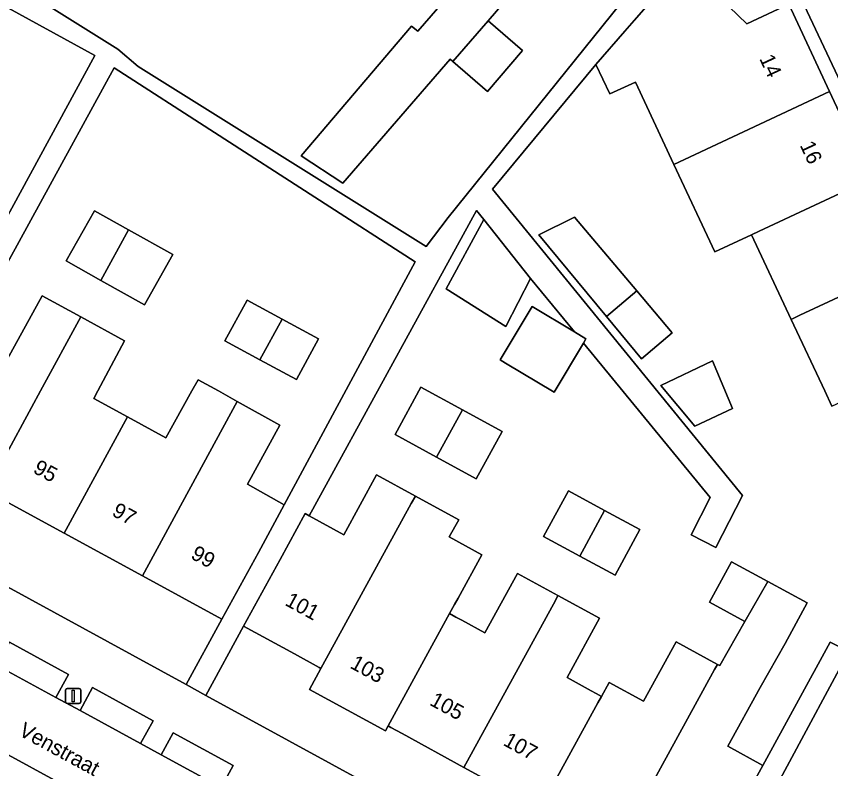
# Model space of a CAD drawing. Extents: x 158352 to 159489, y 383828 to 384603.
# Drawn here: x 159039.7 to 159093.3, y 383975.2 to 384024.6 of the extents above; entities that cross this region are included whole.
import ezdxf

# ---------------------------------------------------------------- set-up
doc = ezdxf.new("R2010")
doc.units = 0
for name, color, linetype in [('IMGEO_Erf', 7, 'Continuous'), ('IMGEO_Lichtmast', 7, 'Continuous'), ('IMGEO_Openbare_ruimte_label', 7, 'Continuous'), ('IMGEO_Pand', 7, 'Continuous'), ('IMGEO_Pand_nummerreeks', 7, 'Continuous'), ('IMGEO_Parkeervlak_open', 7, 'Continuous'), ('IMGEO_Rijbaan_lokaal_open', 7, 'Continuous'), ('IMGEO_Voetpad_open', 7, 'Continuous')]:
    doc.layers.add(name, color=color, linetype=linetype)

msp = doc.modelspace()

# ---------------------------------------------------------------- linework, layer by layer
at = {"layer": 'IMGEO_Erf'}
for points in [[(159035.169, 384004.23), (159044.883, 384022.075), (159038.511, 384025.543), (159040.414, 384029.036), (159040.108, 384029.203), (159041.478, 384031.757), (159042.154, 384037.261), (159050.039, 384046.571), (159054.78, 384051.985), (159053.295, 384053.268), (159051.244, 384050.895), (159048.558, 384053.216), (159050.608, 384055.59), (159057.065, 384063.067), (159061.238, 384059.463), (159061.297, 384059.696), (159041.89, 384076.342)], [(159072.945, 384026.902), (159070.745, 384024.356), (159073.022, 384022.388), (159070.701, 384019.702), (159068.424, 384021.67), (159068.249, 384021.821), (159061.203, 384013.667), (159058.449, 384015.464), (159065.721, 384024.006), (159066.119, 384023.662), (159070.638, 384028.894)], [(159040.625, 384026.121), (159046.392, 384022.487), (159047.73, 384021.353), (159066.687, 384009.507), (159068.125, 384011.403), (159080.042, 384026.228)], [(159093.359, 383999), (159092.889, 384000), (159090.681, 384004.7), (159088.063, 384010.271), (159085.662, 384009.147), (159082.966, 384014.905), (159080.437, 384020.307), (159078.755, 384019.534), (159077.843, 384021.484), (159071.041, 384013.27), (159087.474, 383993.113), (159085.736, 383989.697), (159084.103, 383990.528), (159085.363, 383993.003), (159077.023, 384003.154), (159075.086, 383999.916), (159071.885, 384001.831), (159071.54, 384002.037), (159073.641, 384005.548), (159076.424, 384003.883), (159073.531, 384007.404), (159071.909, 384004.234), (159067.99, 384006.712), (159070.464, 384011.283), (159069.991, 384011.881), (159058.989, 383991.782), (159061.259, 383990.54), (159063.419, 383994.486), (159065.971, 383993.09), (159068.819, 383991.531), (159068.199, 383990.398), (159070.337, 383989.227), (159068.777, 383986.377), (159068.543, 383985.95), (159068.217, 383985.354), (159068.635, 383985.125), (159069.017, 383984.916), (159070.539, 383984.083), (159072.68, 383987.996), (159075.346, 383986.537), (159078.073, 383985.045), (159075.939, 383981.145), (159077.533, 383980.273), (159077.865, 383980.091), (159078.198, 383979.909), (159078.7, 383980.826), (159080.965, 383979.586), (159083.111, 383983.507), (159085.834, 383982.017), (159085.985, 383981.934), (159087.64, 383984.832), (159085.301, 383986.098), (159086.747, 383988.771), (159089.148, 383987.472), (159091.739, 383986.07), (159090.293, 383983.397), (159088.631, 383980.486), (159086.519, 383976.627), (159088.812, 383975.372), (159093.246, 383983.475), (159094.462, 383982.872), (159086.359, 383967.77)]]:
    msp.add_lwpolyline(points, dxfattribs=at)
for points in [[(159089.901, 384028.605), (159088.167, 384031.989), (159087.701, 384032.897), (159083.633, 384028.131), (159087.762, 384024.144), (159090.518, 384025.435), (159093.2, 384019.698), (159095.893, 384013.937), (159098.497, 384008.367), (159101.169, 384002.651), (159102.408, 384000), (159104.007, 383996.579), (159104.119, 383996.631), (159104.187, 383996.487), (159102.431, 383995.664), (159103.195, 383994.033), (159103.84, 383994.336), (159105.742, 383995.228), (159103.494, 384000), (159091.357, 384025.766)], [(159036.452, 384003.532), (159039.127, 384002.066), (159041.428, 384006.264), (159043.974, 384004.868), (159046.836, 384003.3), (159045.076, 384000), (159044.815, 383999.51), (159047.045, 383998.29), (159049.555, 383996.916), (159051.275, 384000), (159051.686, 384000.736), (159053.013, 384000), (159054.255, 383999.311), (159057.055, 383997.758), (159054.93, 383993.874), (159057.336, 383992.511), (159065.953, 384008.489), (159046.162, 384021.25)], [(159048.154, 384005.666), (159045.285, 384007.276), (159043.008, 384008.555), (159044.862, 384011.857), (159047.096, 384010.602), (159050.008, 384008.968)], [(159080.524, 384006.582), (159082.857, 384003.818), (159080.832, 384002.113), (159078.525, 384004.899), (159074.087, 384010.261), (159076.44, 384011.422)], [(159057.202, 384004.724), (159059.604, 384003.425), (159058.145, 384000.759), (159055.749, 384002.056), (159053.442, 384003.304), (159054.9, 384005.97)], [(159082.119, 384000.362), (159085.504, 384001.976), (159086.829, 383998.85), (159084.335, 383997.685)], [(159069.968, 383994.214), (159067.367, 383995.64), (159064.628, 383997.141), (159066.334, 384000.255), (159069.072, 383998.754), (159071.675, 383997.327)], [(159042.88, 383990.64), (159037.748, 383993.433), (159032.508, 383996.285), (159030.172, 383992.012), (159050.891, 383980.684), (159053.248, 383984.996), (159048.013, 383987.846)], [(159076.773, 383989.142), (159074.394, 383990.429), (159076.034, 383993.427), (159078.414, 383992.139), (159080.738, 383990.883), (159079.097, 383987.885)], [(159069.158, 383975.238), (159065.091, 383977.464), (159064.36, 383977.864), (159064.172, 383977.967), (159063.992, 383977.638), (159059.004, 383980.367), (159059.757, 383981.742), (159059.631, 383981.811), (159058.008, 383982.699), (159054.667, 383984.528), (159052.18, 383979.979), (159082.318, 383963.502), (159084.775, 383967.995), (159080.69, 383970.232), (159079.783, 383970.728), (159079.683, 383970.783), (159078.92, 383969.39), (159073.934, 383972.119), (159074.147, 383972.508), (159074.032, 383972.571), (159072.657, 383973.323)]]:
    msp.add_lwpolyline(points, close=True, dxfattribs=at)
at = {"layer": 'IMGEO_Lichtmast'}
for p, q in [((159042.968, 383979.537), (159042.968, 383980.337)), ((159042.968, 383980.337), (159042.968, 383979.537)), ((159043.068, 383980.437), (159043.858, 383980.437)), ((159043.858, 383980.437), (159043.068, 383980.437)), ((159043.958, 383980.337), (159043.958, 383979.537)), ((159043.958, 383979.537), (159043.958, 383980.337)), ((159043.858, 383979.437), (159043.068, 383979.437)), ((159043.068, 383979.437), (159043.858, 383979.437))]:
    msp.add_line(p, q, dxfattribs=at)
msp.add_lwpolyline([(159043.388, 383980.312), (159043.538, 383980.312), (159043.538, 383979.562), (159043.388, 383979.562), (159043.388, 383980.312)], dxfattribs=at)
for centre, start, end in [((159043.068, 383980.337), 90, 180), ((159043.068, 383980.337), 90, 180), ((159043.858, 383980.337), 0, 90), ((159043.858, 383980.337), 360, 90), ((159043.068, 383979.537), 180, 270), ((159043.068, 383979.537), 180, 270), ((159043.858, 383979.537), 270, 0), ((159043.858, 383979.537), 270, 0)]:
    msp.add_arc(centre, 0.1, start, end, dxfattribs=at)
at = {"layer": 'IMGEO_Pand'}
for points in [[(159070.745, 384024.356), (159072.945, 384026.902), (159070.638, 384028.894), (159066.119, 384023.662), (159065.721, 384024.006), (159058.449, 384015.464), (159061.203, 384013.667), (159068.249, 384021.821), (159068.424, 384021.67)], [(159093.2, 384019.698), (159090.518, 384025.435), (159087.762, 384024.144), (159083.633, 384028.131), (159080.349, 384024.361), (159079.746, 384023.669), (159077.843, 384021.484), (159078.755, 384019.534), (159080.437, 384020.307), (159082.966, 384014.905)], [(159070.745, 384024.356), (159068.424, 384021.67), (159070.701, 384019.702), (159073.022, 384022.388)], [(159088.063, 384010.271), (159088.57, 384010.515), (159095.893, 384013.937), (159093.2, 384019.698), (159082.966, 384014.905), (159085.662, 384009.147)], [(159088.063, 384010.271), (159090.681, 384004.7), (159091.258, 384004.984), (159098.497, 384008.367), (159095.893, 384013.937), (159088.57, 384010.515)], [(159047.096, 384010.602), (159044.862, 384011.857), (159043.008, 384008.555), (159045.285, 384007.276)], [(159070.464, 384011.283), (159067.99, 384006.712), (159071.909, 384004.234), (159073.531, 384007.404)], [(159078.525, 384004.899), (159080.524, 384006.582), (159076.44, 384011.422), (159074.087, 384010.261)], [(159047.096, 384010.602), (159045.285, 384007.276), (159048.154, 384005.666), (159050.008, 384008.968)], [(159093.359, 383999), (159095.496, 384000), (159101.169, 384002.651), (159098.497, 384008.367), (159091.258, 384004.984), (159090.681, 384004.7), (159092.889, 384000)], [(159043.974, 384004.868), (159041.428, 384006.264), (159039.127, 384002.066), (159036.452, 384003.532), (159034.898, 384000.677), (159034.53, 384000), (159032.508, 383996.285), (159037.748, 383993.433), (159041.324, 384000.001)], [(159080.524, 384006.582), (159078.525, 384004.899), (159080.832, 384002.113), (159082.857, 384003.818)], [(159055.749, 384002.056), (159057.202, 384004.724), (159054.9, 384005.97), (159053.442, 384003.304)], [(159076.424, 384003.883), (159073.641, 384005.548), (159071.54, 384002.037), (159071.885, 384001.831), (159075.086, 383999.916), (159077.023, 384003.154), (159077.186, 384003.427)], [(159043.974, 384004.868), (159041.324, 384000.001), (159037.748, 383993.433), (159042.88, 383990.64), (159047.045, 383998.29), (159044.815, 383999.51), (159045.076, 384000), (159046.836, 384003.3)], [(159055.749, 384002.056), (159058.145, 384000.759), (159059.604, 384003.425), (159057.202, 384004.724)], [(159082.119, 384000.362), (159084.335, 383997.685), (159086.829, 383998.85), (159085.504, 384001.976)], [(159054.255, 383999.311), (159053.013, 384000), (159051.686, 384000.736), (159051.275, 384000), (159049.555, 383996.916), (159047.045, 383998.29), (159042.88, 383990.64), (159048.013, 383987.846)], [(159069.072, 383998.754), (159066.334, 384000.255), (159064.628, 383997.141), (159067.367, 383995.64)], [(159054.255, 383999.311), (159048.013, 383987.846), (159053.248, 383984.996), (159055.649, 383989.383), (159057.336, 383992.511), (159054.93, 383993.874), (159057.055, 383997.758)], [(159069.072, 383998.754), (159067.367, 383995.64), (159069.968, 383994.214), (159071.675, 383997.327)], [(159065.7, 383992.595), (159065.971, 383993.09), (159063.419, 383994.486), (159061.259, 383990.54), (159058.989, 383991.782), (159058.718, 383991.931), (159057.068, 383988.915), (159054.667, 383984.528), (159058.008, 383982.699), (159059.631, 383981.811), (159059.757, 383981.742)], [(159076.773, 383989.142), (159078.414, 383992.139), (159076.034, 383993.427), (159074.394, 383990.429)], [(159068.217, 383985.354), (159068.543, 383985.95), (159068.777, 383986.377), (159070.337, 383989.227), (159068.199, 383990.398), (159068.819, 383991.531), (159065.971, 383993.09), (159065.7, 383992.595), (159059.757, 383981.742), (159059.004, 383980.367), (159063.992, 383977.638), (159064.172, 383977.967)], [(159078.414, 383992.139), (159076.773, 383989.142), (159079.097, 383987.885), (159080.738, 383990.883)], [(159089.148, 383987.472), (159086.747, 383988.771), (159085.301, 383986.098), (159087.64, 383984.832)], [(159075.346, 383986.537), (159072.68, 383987.996), (159070.539, 383984.083), (159069.017, 383984.916), (159068.635, 383985.125), (159068.217, 383985.354), (159064.172, 383977.967), (159064.36, 383977.864), (159065.091, 383977.464), (159069.158, 383975.238), (159075.173, 383986.221)], [(159089.148, 383987.472), (159087.64, 383984.832), (159085.985, 383981.934), (159085.834, 383982.017), (159085.648, 383981.678), (159079.683, 383970.783), (159079.783, 383970.728), (159080.69, 383970.232), (159084.775, 383967.995), (159087.176, 383972.382), (159088.812, 383975.372), (159086.519, 383976.627), (159088.631, 383980.486), (159090.293, 383983.397), (159091.739, 383986.07)], [(159078.198, 383979.909), (159077.865, 383980.091), (159077.533, 383980.273), (159075.939, 383981.145), (159078.073, 383985.045), (159075.346, 383986.537), (159075.173, 383986.221), (159069.158, 383975.238), (159072.657, 383973.323), (159074.032, 383972.571), (159074.147, 383972.508), (159077.968, 383979.488)], [(159085.834, 383982.017), (159083.111, 383983.507), (159080.965, 383979.586), (159078.7, 383980.826), (159078.198, 383979.909), (159077.968, 383979.488), (159074.147, 383972.508), (159073.934, 383972.119), (159078.92, 383969.39), (159079.683, 383970.783), (159085.648, 383981.678)]]:
    msp.add_lwpolyline(points, close=True, dxfattribs=at)
at = {"layer": 'IMGEO_Parkeervlak_open'}
for points in [[(159038.446, 383981.947), (159042.329, 383979.835), (159043.162, 383981.356), (159039.287, 383983.48)], [(159047.901, 383976.804), (159048.724, 383978.305), (159044.744, 383980.488), (159043.914, 383978.973)], [(159049.247, 383976.073), (159053.2, 383973.922), (159053.988, 383975.372), (159050.035, 383977.522)], [(159042.71, 383974.135), (159038.7, 383976.327), (159037.765, 383974.623), (159041.772, 383972.425)]]:
    msp.add_lwpolyline(points, close=True, dxfattribs=at)
at = {"layer": 'IMGEO_Rijbaan_lokaal_open'}
msp.add_lwpolyline([(159053.224, 383968.385), (159058.022, 383965.762), (159058.804, 383967.2), (159060.347, 383970.035), (159059.868, 383970.295), (159058.471, 383971.056), (159054.597, 383973.163), (159053.2, 383973.922), (159049.247, 383976.073), (159047.901, 383976.804), (159043.914, 383978.973), (159042.329, 383979.835), (159038.446, 383981.947), (159037.005, 383982.731), (159033.372, 383984.707), (159032.051, 383982.29), (159031.072, 383980.498), (159033.455, 383979.195), (159037.357, 383977.062), (159038.7, 383976.327), (159042.71, 383974.135), (159044.012, 383973.422), (159047.922, 383971.284), (159049.263, 383970.551)], close=True, dxfattribs=at)
at = {"layer": 'IMGEO_Voetpad_open'}
for points in [[(159114.367, 383984.335), (159113.209, 383986.675), (159112.272, 383986.223), (159107.508, 383996.103), (159108.445, 383996.555), (159107.692, 383998.149), (159106.856, 384000), (159106.293, 384001.308), (159105.793, 384002.367), (159094.975, 384024.761), (159092.289, 384029.829), (159089.901, 384028.605), (159091.357, 384025.766), (159103.494, 384000), (159105.742, 383995.228), (159103.84, 383994.336), (159105.907, 383989.923), (159107.077, 383987.424), (159108.284, 383984.848), (159109.173, 383985.415), (159111.239, 383981.094), (159112.786, 383977.856), (159114.689, 383973.875), (159118.298, 383966.268)], [(159036.452, 384003.532), (159046.162, 384021.25), (159065.953, 384008.489), (159057.336, 383992.511), (159055.649, 383989.383), (159053.248, 383984.996), (159050.891, 383980.684), (159052.18, 383979.979), (159054.667, 383984.528), (159057.068, 383988.915), (159058.718, 383991.931), (159058.989, 383991.782), (159069.991, 384011.881), (159070.464, 384011.283), (159073.531, 384007.404), (159076.424, 384003.883), (159077.186, 384003.427), (159077.023, 384003.154), (159085.363, 383993.003), (159084.103, 383990.528), (159085.736, 383989.697), (159087.474, 383993.113), (159071.041, 384013.27), (159077.843, 384021.484), (159079.746, 384023.669), (159080.349, 384024.361), (159083.633, 384028.131)], [(159080.042, 384026.228), (159068.125, 384011.403), (159066.687, 384009.507), (159047.73, 384021.353), (159046.392, 384022.487), (159040.625, 384026.121)], [(159038.511, 384025.543), (159044.883, 384022.075), (159035.169, 384004.23)], [(159082.318, 383963.502), (159052.18, 383979.979), (159050.891, 383980.684), (159030.172, 383992.012)], [(159039.287, 383983.48), (159043.162, 383981.356), (159042.329, 383979.835), (159043.914, 383978.973), (159044.744, 383980.488), (159048.724, 383978.305), (159047.901, 383976.804), (159049.247, 383976.073), (159050.035, 383977.522), (159053.988, 383975.372), (159053.2, 383973.922)]]:
    msp.add_lwpolyline(points, dxfattribs=at)
msp.add_lwpolyline([(159088.812, 383975.372), (159087.176, 383972.382), (159084.775, 383967.995), (159082.318, 383963.502), (159083.673, 383962.761), (159086.036, 383967.168), (159086.359, 383967.77), (159094.462, 383982.872), (159093.246, 383983.475)], close=True, dxfattribs=at)

# ---------------------------------------------------------------- texts
at = {"layer": 'IMGEO_Openbare_ruimte_label'}
msp.add_text('Venstraat', height=1, rotation=331.385, dxfattribs=at).set_placement((159039.815, 383977.385))
at = {"layer": 'IMGEO_Pand_nummerreeks'}
for s, rotation, p in [('14', 295.053, (159088.566, 384021.864)), ('16', 295.053, (159091.229, 384016.168)), ('95', 331.4401, (159040.764, 383994.66)), ('97', 331.4401, (159045.949, 383991.837)), ('99', 331.4401, (159051.134, 383989.015)), ('101', 331.3063, (159057.329, 383985.944)), ('103', 331.312, (159061.609, 383981.814)), ('105', 331.3177, (159066.839, 383979.379)), ('107', 331.3063, (159071.676, 383976.735))]:
    msp.add_text(s, height=1, rotation=rotation, dxfattribs=at).set_placement(p)

doc.saveas('drawing.dxf')
